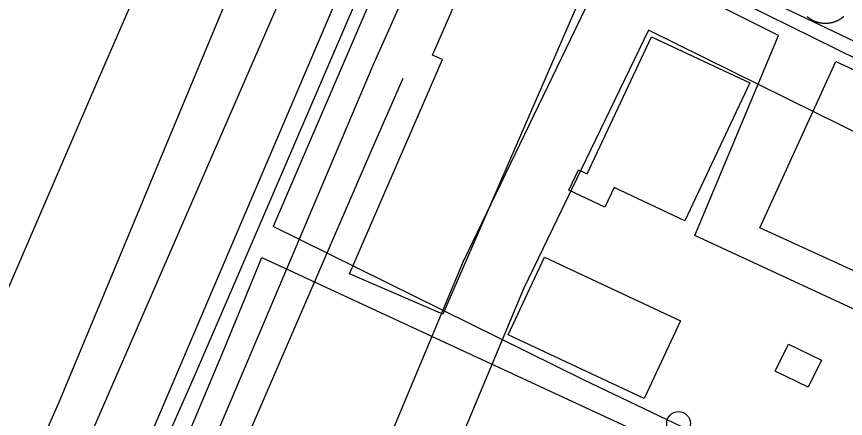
# Model space of a CAD drawing. Extents: x 3683613 to 3738215, y 469626 to 495384.
# Drawn here: x 3699768 to 3700142.6, y 478557 to 478738.6 of the extents above; entities that cross this region are included whole.
import ezdxf

# ---------------------------------------------------------------- set-up
doc = ezdxf.new("R2010")
doc.units = 0
for name, color, linetype in [('V-BLDG-OTLN', 7, 'Continuous'), ('V-DOMW-TANK', 7, 'Continuous'), ('V-RAIL-TRAK', 7, 'Continuous'), ('V-ROAD-CNTR', 7, 'Continuous'), ('V-SITE-OTLN', 7, 'Continuous'), ('V-TOPO-SHOR', 7, 'Continuous'), ('V-UTIL-LINE', 7, 'Continuous')]:
    doc.layers.add(name, color=color, linetype=linetype)

msp = doc.modelspace()

# ---------------------------------------------------------------- linework, layer by layer
at = {"layer": 'V-BLDG-OTLN'}
for points in [[(3700023.74, 478749.5), (3699960.61, 478604.11), (3699918.52, 478622.4), (3699960.56, 478719.21), (3699956.04, 478721.17), (3699977.14, 478769.74)], [(3700099.35, 478708.62), (3700070.02, 478646.29), (3700038.05, 478661.32), (3700033.87, 478652.43), (3700017.54, 478660.11), (3700021.91, 478669.41), (3700025.85, 478667.56), (3700054.98, 478729.49)], [(3700006.6, 478629.83), (3700068.1, 478601.05), (3700051.67, 478565.95), (3699990.18, 478594.73)], [(3700116.93, 478590.6), (3700131.82, 478583.26), (3700125.81, 478571.07), (3700110.92, 478578.41)]]:
    msp.add_lwpolyline(points, close=True, dxfattribs=at)
at = {"layer": 'V-DOMW-TANK'}
for points in [[(3700134.46, 478735.49), (3700134.25, 478735.48), (3700134.03, 478735.47), (3700133.81, 478735.46), (3700133.6, 478735.46), (3700133.38, 478735.46), (3700133.16, 478735.47), (3700132.94, 478735.48), (3700132.73, 478735.49), (3700132.51, 478735.51), (3700132.29, 478735.53), (3700132.08, 478735.55), (3700131.86, 478735.58), (3700131.65, 478735.61), (3700131.43, 478735.65), (3700131.22, 478735.68), (3700131.01, 478735.73), (3700130.79, 478735.78), (3700130.58, 478735.83), (3700130.37, 478735.88), (3700130.16, 478735.94), (3700129.95, 478736), (3700129.75, 478736.06), (3700129.54, 478736.13), (3700129.33, 478736.2), (3700129.13, 478736.28), (3700128.93, 478736.36), (3700128.73, 478736.44), (3700128.53, 478736.53), (3700128.33, 478736.62), (3700128.13, 478736.71), (3700127.94, 478736.81), (3700127.75, 478736.91), (3700127.56, 478737.01), (3700127.37, 478737.12), (3700127.18, 478737.23), (3700126.99, 478737.34), (3700126.81, 478737.46), (3700126.63, 478737.58), (3700126.45, 478737.7), (3700126.27, 478737.82), (3700126.1, 478737.95), (3700125.92, 478738.09), (3700125.75, 478738.22), (3700125.58, 478738.36), (3700125.42, 478738.5), (3700125.25, 478738.64)], [(3700141.92, 478738.68), (3700141.76, 478738.54), (3700141.59, 478738.39), (3700141.43, 478738.26), (3700141.26, 478738.12), (3700141.08, 478737.99), (3700140.91, 478737.86), (3700140.73, 478737.73), (3700140.55, 478737.61), (3700140.37, 478737.49), (3700140.19, 478737.37), (3700140, 478737.26), (3700139.82, 478737.15), (3700139.63, 478737.04), (3700139.44, 478736.94), (3700139.25, 478736.83), (3700139.05, 478736.73), (3700138.86, 478736.64), (3700138.66, 478736.55), (3700138.46, 478736.46), (3700138.26, 478736.38), (3700138.06, 478736.3), (3700137.85, 478736.22), (3700137.65, 478736.15), (3700137.44, 478736.08), (3700137.24, 478736.01), (3700137.03, 478735.95), (3700136.82, 478735.89), (3700136.61, 478735.84), (3700136.4, 478735.79), (3700136.19, 478735.74), (3700135.97, 478735.7), (3700135.76, 478735.66), (3700135.54, 478735.62), (3700135.33, 478735.59), (3700135.11, 478735.56), (3700134.9, 478735.54), (3700134.68, 478735.51), (3700134.46, 478735.49)]]:
    msp.add_lwpolyline(points, dxfattribs=at)
msp.add_circle((3700067.21, 478554.74), 5.36, dxfattribs=at)
at = {"layer": 'V-RAIL-TRAK'}
for points in [[(3699187.9, 477140.68), (3699216.21, 477207.68), (3699265.14, 477319.27), (3699323.42, 477452.18), (3699375.55, 477572.07), (3699434.88, 477709.68), (3699505.21, 477868.63), (3699567.24, 478010.4), (3699568.99, 478014.39), (3699629.5, 478155.48), (3699695.81, 478306.67), (3699774.13, 478486.65), (3699836.15, 478629.24), (3699884.26, 478739.72), (3699940.41, 478867.93), (3699985.55, 478973.8)], [(3699605.9, 477959.98), (3699620.63, 477991.28), (3699659.81, 478090.36), (3699727.35, 478252.85), (3699793.12, 478403.2), (3699859.19, 478551.36), (3699929.17, 478716.64), (3699989.9, 478852.89), (3700022.64, 478938.39)], [(3699296.75, 477343.91), (3699322.81, 477394.08), (3699387.63, 477511.11), (3699414.26, 477559.36), (3699460.15, 477629.89), (3699506.97, 477691.9), (3699512.87, 477700.25), (3699518.57, 477708.73), (3699524.08, 477717.34), (3699529.39, 477726.08), (3699534.49, 477734.93), (3699582.9, 477844.32), (3699614.05, 477925.39), (3699635.34, 477982.11), (3699636.3, 477984.65), (3699686.71, 478117.69), (3699761.55, 478290.19), (3699809.39, 478401.22), (3699866.83, 478535.77), (3699927.76, 478676.7), (3699942.74, 478710.76)]]:
    msp.add_lwpolyline(points, dxfattribs=at)
at = {"layer": 'V-ROAD-CNTR'}
for points in [[(3698262.24, 475169.78), (3698773.19, 476337.72), (3699333.02, 477615.78), (3699803.99, 478707.89), (3700316.43, 479884.82), (3700434.03, 480167.44)], [(3700035.5, 478764.03), (3699969.79, 478627.92), (3699916.03, 478499.25), (3699841.75, 478318.93), (3699759.04, 478133.88), (3699689.81, 477980.34)], [(3700338.23, 478625.82), (3700242.53, 478672.6), (3700065.75, 478759.91)], [(3700324.3, 478599.24), (3700229.3, 478645.68), (3700053.57, 478732.47), (3699997.16, 478615.6), (3699949.58, 478501.74)]]:
    msp.add_lwpolyline(points, dxfattribs=at)
at = {"layer": 'V-SITE-OTLN'}
msp.add_lwpolyline([(3699629.12, 478082.18), (3700005.69, 478964.54), (3700245.51, 479525.4), (3700279.84, 479585.27), (3700459.86, 479968.44), (3700792.74, 479813.43), (3700802.4, 479808.84), (3701086.25, 479674.11), (3701043.07, 479360.24), (3701079.71, 479347.21), (3700987.53, 478751.81), (3700961.1, 478604.27), (3700846.8, 478255.72), (3700738.94, 477827.57), (3700674.88, 477562.05), (3700656.56, 477517.24), (3700623.66, 477450.64), (3700439.66, 477166)], dxfattribs=at)
at = {"layer": 'V-TOPO-SHOR'}
msp.add_lwpolyline([(3699661.16, 478273.68), (3699723.3, 478420.47), (3699787.14, 478563.99), (3699863.11, 478746.42), (3699960.02, 478967.9)], dxfattribs=at)
at = {"layer": 'V-UTIL-LINE'}
for points in [[(3699582.95, 477956.08), (3699818.69, 478509.82), (3699828.79, 478531.82), (3699848.43, 478576.07), (3699878.41, 478645.6), (3699948.17, 478807.76)], [(3699837.83, 478531.28), (3699890.4, 478505.57), (3699990.3, 478455.19), (3700183.88, 478367.54), (3700198.75, 478365.81), (3700283.04, 478543.13), (3700074.49, 478639.65), (3700112.35, 478730.04), (3700049.81, 478761.4), (3700030.89, 478757.85), (3699947.7, 478791.96), (3699883.92, 478643.77)], [(3700049.45, 478773.82), (3700328.57, 478640.81), (3700388.42, 478767.03)], [(3700289.99, 478558.06), (3700103.87, 478643.06), (3700138.35, 478718.29), (3700325.32, 478631.93)], [(3700284.49, 478449.98), (3700024.17, 478574.42), (3699883.92, 478643.77)], [(3699837.83, 478531.28), (3699861.03, 478586.56), (3699878.89, 478629.68), (3700068.62, 478541.71)]]:
    msp.add_lwpolyline(points, dxfattribs=at)

doc.saveas('drawing.dxf')
